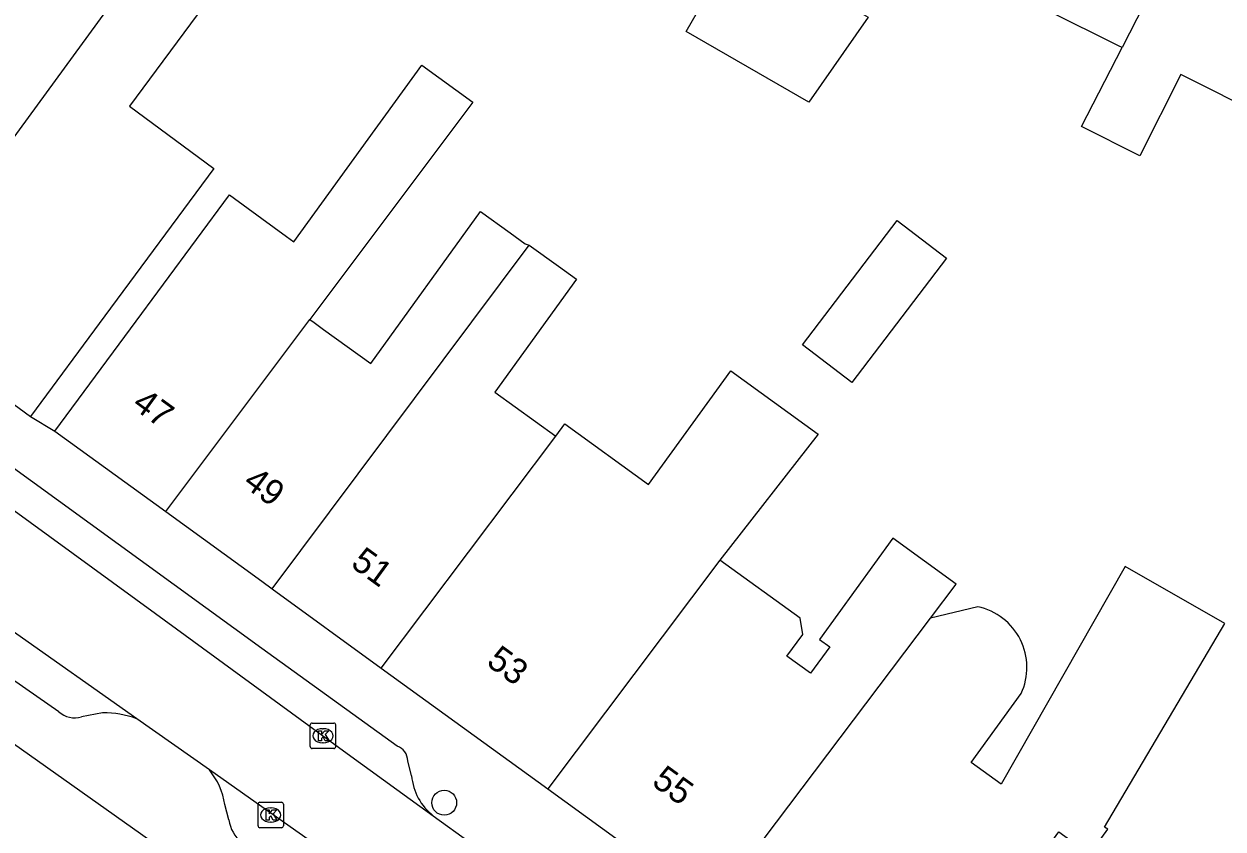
# Model space of a CAD drawing. Extents: x 160664 to 161506, y 382245 to 383288.
# Drawn here: x 160990.65 to 161037.82, y 383056.85 to 383088.54 of the extents above; entities that cross this region are included whole.
import ezdxf

# ---------------------------------------------------------------- set-up
doc = ezdxf.new("R2010")
doc.units = 0
for name, color, linetype in [('IMGEO_Boom', 7, 'Continuous'), ('IMGEO_Kolk', 7, 'Continuous'), ('IMGEO_Pand', 7, 'Continuous'), ('IMGEO_Pand_nummerreeks', 7, 'Continuous'), ('IMGEO_Rijbaan_lokaal_open', 7, 'Continuous'), ('IMGEO_Voetpad_open', 7, 'Continuous')]:
    doc.layers.add(name, color=color, linetype=linetype)

msp = doc.modelspace()

# ---------------------------------------------------------------- linework, layer by layer
at = {"layer": 'IMGEO_Boom'}
msp.add_circle((161007.179, 383057.886), 0.489, dxfattribs=at)
at = {"layer": 'IMGEO_Kolk'}
for p, q in [((161001.907, 383060.095), (161001.907, 383060.947)), ((161001.982, 383061.021), (161002.834, 383061.021)), ((161002.908, 383060.947), (161002.908, 383060.095)), ((161002.395, 383060.801), (161002.42, 383060.801)), ((161002.834, 383060.021), (161001.982, 383060.021)), ((161002.418, 383060.241), (161002.393, 383060.241)), ((160999.854, 383056.977), (160999.854, 383057.829)), ((160999.929, 383057.903), (161000.781, 383057.903)), ((161000.342, 383057.683), (161000.367, 383057.683)), ((161000.855, 383057.829), (161000.855, 383056.977)), ((161000.365, 383057.123), (161000.34, 383057.123)), ((161000.781, 383056.903), (160999.929, 383056.903))]:
    msp.add_line(p, q, dxfattribs=at)
for points in [[(161001.907, 383060.095), (161001.907, 383060.947)], [(161001.982, 383061.021), (161002.834, 383061.021)], [(161002.908, 383060.947), (161002.908, 383060.095)], [(161002.228, 383060.721), (161002.351, 383060.721), (161002.351, 383060.57), (161002.481, 383060.721), (161002.645, 383060.721), (161002.499, 383060.57), (161002.652, 383060.321), (161002.5, 383060.321), (161002.415, 383060.485), (161002.351, 383060.418), (161002.351, 383060.321), (161002.228, 383060.321), (161002.228, 383060.721)], [(161002.834, 383060.021), (161001.982, 383060.021)], [(160999.854, 383056.977), (160999.854, 383057.829)], [(160999.929, 383057.903), (161000.781, 383057.903)], [(161000.175, 383057.603), (161000.298, 383057.603), (161000.298, 383057.452), (161000.428, 383057.603), (161000.592, 383057.603), (161000.446, 383057.452), (161000.599, 383057.203), (161000.447, 383057.203), (161000.362, 383057.367), (161000.298, 383057.3), (161000.298, 383057.203), (161000.175, 383057.203), (161000.175, 383057.603)], [(161000.855, 383057.829), (161000.855, 383056.977)], [(161000.781, 383056.903), (160999.929, 383056.903)]]:
    msp.add_lwpolyline(points, dxfattribs=at)
for centre, start, end in [((161001.984, 383060.945), 91.552, 178.448), ((161001.984, 383060.945), 91.552, 178.448), ((161002.832, 383060.945), 1.552, 88.448), ((161002.832, 383060.945), 1.552, 88.448), ((161001.984, 383060.097), 181.552, 268.448), ((161001.984, 383060.097), 181.552, 268.448), ((161002.832, 383060.097), 271.552, 358.448), ((161002.832, 383060.097), 271.552, 358.448), ((160999.931, 383057.827), 91.552, 178.448), ((160999.931, 383057.827), 91.552, 178.448), ((161000.779, 383057.827), 1.552, 88.448), ((161000.779, 383057.827), 1.552, 88.448), ((160999.931, 383056.979), 181.552, 268.448), ((160999.931, 383056.979), 181.552, 268.448), ((161000.779, 383056.979), 271.552, 358.448), ((161000.779, 383056.979), 271.552, 358.448)]:
    msp.add_arc(centre, 0.0765, start, end, dxfattribs=at)
for centre, major_axis, ratio, start_param, end_param in [((161002.394, 383060.521), (-0.387, 0.002), 0.722429, 4.712389, 7.853982), ((161002.419, 383060.521), (-0.39, 0.002), 0.717154, 1.570796, 4.712389), ((161000.341, 383057.403), (-0.387, 0.002), 0.722429, 4.712389, 7.853982), ((161000.366, 383057.403), (-0.39, 0.002), 0.717154, 1.570796, 4.712389)]:
    msp.add_ellipse(centre, major_axis=major_axis, ratio=ratio, start_param=start_param, end_param=end_param, dxfattribs=at)
at = {"layer": 'IMGEO_Pand'}
for points in [[(161037.593, 383094.932), (161033.847, 383087.611)], [(161018.718, 383091.763), (161023.855, 383088.807), (161021.529, 383085.464), (161016.694, 383088.246), (161018.718, 383091.763)], [(160985.256, 383077.232), (160995.318, 383091.034)], [(160995.318, 383091.034), (160997.717, 383089.261), (160994.794, 383085.307), (160998.118, 383082.85), (160993.829, 383077.048), (160990.901, 383073.088)], [(161033.847, 383087.611), (161033.712, 383087.679), (161028.168, 383090.449)], [(161039.474, 383084.886), (161036.163, 383086.554), (161034.549, 383083.349), (161032.257, 383084.503), (161033.847, 383087.611)], [(160991.858, 383072.517), (160994.831, 383076.538), (160998.733, 383081.815), (161000, 383080.887), (161000.968, 383080.178), (161001.265, 383079.96), (161004.469, 383084.391), (161004.888, 383084.97), (161006.295, 383086.916), (161008.306, 383085.46), (161001.891, 383076.907)], [(161001.891, 383076.907), (161002.06, 383076.784), (161002.434, 383076.513), (161004.288, 383075.172), (161008.613, 383081.153), (161009.768, 383080.317), (161010.364, 383079.886), (161010.526, 383079.839)], [(161025.003, 383080.806), (161026.945, 383079.324), (161023.212, 383074.432), (161021.27, 383075.914), (161025.003, 383080.806)], [(161000.404, 383066.31), (161010.526, 383079.839)], [(161010.526, 383079.839), (161011.679, 383079.005), (161012.384, 383078.495), (161009.168, 383074.048), (161011.57, 383072.311)], [(160985.256, 383077.232), (160990.901, 383073.088)], [(160996.221, 383069.348), (161000, 383074.386), (161001.891, 383076.907)], [(161011.57, 383072.311), (161011.923, 383072.799), (161015.219, 383070.415), (161018.451, 383074.884), (161021.895, 383072.394), (161018.019, 383067.433)], [(160991.858, 383072.517), (160996.221, 383069.348)], [(161004.705, 383063.187), (161011.57, 383072.311)], [(160996.221, 383069.348), (161000, 383066.603), (161000.404, 383066.31)], [(161026.317, 383065.155), (161027.322, 383066.488), (161024.824, 383068.295), (161021.947, 383064.317), (161022.349, 383064.027), (161021.592, 383062.98), (161020.665, 383063.65), (161021.284, 383064.506), (161021.181, 383065.146), (161018.019, 383067.433)], [(161018.019, 383067.433), (161011.26, 383058.428)], [(161025.238, 383048.281), (161031.36, 383056.746), (161032.578, 383055.865), (161033.282, 383056.839), (161033.159, 383056.928), (161037.886, 383064.946), (161033.964, 383067.181), (161029.085, 383058.618), (161027.911, 383059.467), (161029.876, 383062.184)], [(161000.404, 383066.31), (161004.705, 383063.187)], [(161028.172, 383065.601), (161026.317, 383065.155)], [(161017.714, 383053.743), (161026.317, 383065.155)], [(161004.705, 383063.187), (161011.26, 383058.428)], [(160989.497, 383060.735), (161000, 383053.292), (161000.047, 383053.259)], [(161011.26, 383058.428), (161017.714, 383053.743)]]:
    msp.add_lwpolyline(points, dxfattribs=at)
msp.add_arc((161027.662, 383063.213), 2.441, 335.0618, 77.9476, dxfattribs=at)
at = {"layer": 'IMGEO_Rijbaan_lokaal_open'}
for points in [[(160982.442, 383075.083), (160985.681, 383072.723), (160988.417, 383070.722), (160995.817, 383065.338), (161000, 383062.28), (161003.357, 383059.826), (161006.749, 383057.368)], [(160995.081, 383061.193), (160990.142, 383064.675), (160988.166, 383066.087)], [(160997.939, 383059.178), (160995.081, 383061.193)], [(161006.105, 383053.424), (161000, 383057.726), (160997.939, 383059.178)], [(161006.749, 383057.368), (161008.196, 383056.32)]]:
    msp.add_lwpolyline(points, dxfattribs=at)
at = {"layer": 'IMGEO_Voetpad_open'}
for points in [[(161005.324, 383060.115), (161000, 383063.963), (160985.233, 383074.682)], [(160990.901, 383073.088), (160991.858, 383072.517)], [(160992.014, 383061.468), (160989.277, 383063.372)], [(160993.741, 383061.426), (160992.914, 383061.269)], [(161005.894, 383058.946), (161005.742, 383059.53)], [(160998.703, 383057.217), (160998.544, 383057.815)]]:
    msp.add_lwpolyline(points, dxfattribs=at)
for centre, radius, start, end in [((160992.638, 383062.157), 0.93, 227.8091, 287.2546), ((160993.802, 383057.806), 3.62, 69.309, 90.963), ((161005.135, 383059.538), 0.607, 359.2226, 71.8713), ((160995.827, 383057.425), 2.745, 8.1733, 39.697), ((161008.156, 383059.151), 2.271, 185.1772, 231.7227), ((161000.09, 383057.418), 1.401, 188.2327, 231.3675)]:
    msp.add_arc(centre, radius, start, end, dxfattribs=at)

# ---------------------------------------------------------------- texts
at = {"layer": 'IMGEO_Pand_nummerreeks'}
for s, rotation, p in [('47', 324.0068, (160994.852, 383073.457)), ('49', 323.4109, (160999.215, 383070.383)), ('51', 324.024, (161003.457, 383067.206)), ('53', 324.0215, (161008.794, 383063.333)), ('55', 324.024, (161015.299, 383058.611))]:
    msp.add_text(s, height=1, rotation=rotation, dxfattribs=at).set_placement(p)

doc.saveas('drawing.dxf')
